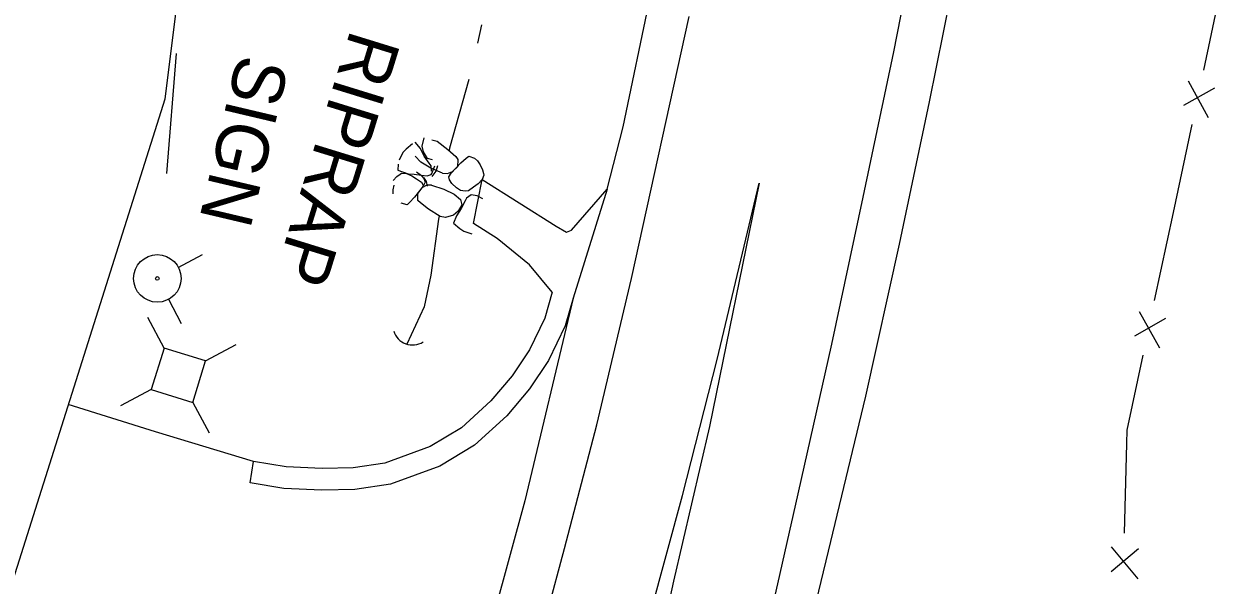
# Model space of a CAD drawing. Extents: x 589250 to 1188077, y 162953 to 363065.
# Drawn here: x 593723.1 to 593861, y 187491.9 to 187556.6 of the extents above; entities that cross this region are included whole.
import ezdxf

# ---------------------------------------------------------------- set-up
doc = ezdxf.new("R2010")
doc.units = 0
for name, color, linetype in [('E_DRN', 7, 'Continuous'), ('E_DRN_RipRap', 7, 'Continuous'), ('E_DRN_RipRap_Text', 7, 'Continuous'), ('E_DWY', 7, 'Continuous'), ('E_FEN_P', 7, 'Continuous'), ('E_MAP_Limits', 7, 'Continuous'), ('E_RDWY', 7, 'Continuous'), ('E_RDWY_Gravel', 7, 'Continuous'), ('E_SGN', 7, 'Continuous'), ('E_SGN_Text', 7, 'Continuous'), ('E_UTL_AG_Bold', 7, 'Continuous'), ('E_UTL_WHydrant', 7, 'Continuous'), ('E_WTR_FlowLine', 7, 'Continuous')]:
    doc.layers.add(name, color=color, linetype=linetype)

msp = doc.modelspace()

# ---------------------------------------------------------------- linework, layer by layer
at = {"layer": 'E_DRN'}
msp.add_arc((593767.85, 187521.83), 2.24, 196.4154, 302.6756, dxfattribs=at)
at = {"layer": 'E_DRN_RipRap'}
for p, q in [((593768.97, 187542.5), (593769.18, 187543.44)), ((593770.08, 187543.24), (593770.69, 187543.08)), ((593770.69, 187543.08), (593771.93, 187542.11)), ((593766.75, 187541.75), (593766.31, 187540.87)), ((593767.13, 187542.15), (593766.75, 187541.75)), ((593767.83, 187542.78), (593767.13, 187542.15)), ((593768.75, 187542.22), (593768.15, 187542.95)), ((593769.21, 187541.36), (593768.75, 187542.22)), ((593769.11, 187541.83), (593768.97, 187542.5)), ((593769.56, 187541.09), (593769.11, 187541.83)), ((593771.93, 187542.11), (593772.82, 187541.3)), ((593766.21, 187540.41), (593766.16, 187539.75)), ((593768.82, 187540.66), (593768.15, 187541.36)), ((593769.97, 187539.97), (593768.82, 187540.66)), ((593769.76, 187540.53), (593769.21, 187541.36)), ((593770.15, 187540.93), (593769.56, 187541.09)), ((593769.99, 187540.24), (593769.76, 187540.53)), ((593770.56, 187539.61), (593770.75, 187540.28)), ((593772.3, 187539.4), (593773.4, 187540.56)), ((593772.82, 187541.3), (593773.08, 187540.98)), ((593773.08, 187540.98), (593773.01, 187540.13)), ((593773.4, 187540.56), (593774.03, 187541.12)), ((593774.03, 187541.12), (593774.34, 187541.36)), ((593774.34, 187541.36), (593775, 187541.13)), ((593775, 187541.13), (593775.34, 187540.79)), ((593775.34, 187540.79), (593775.65, 187540.35)), ((593775.65, 187540.35), (593775.91, 187539.79)), ((593765.62, 187538.56), (593766.06, 187539)), ((593766.06, 187539), (593766.43, 187539.27)), ((593766.16, 187539.75), (593767.35, 187539.32)), ((593766.43, 187539.27), (593766.59, 187539.37)), ((593766.59, 187539.37), (593767.15, 187539.36)), ((593767.15, 187539.36), (593767.76, 187539.07)), ((593767.35, 187539.32), (593768.03, 187539.26)), ((593767.76, 187539.07), (593768.3, 187538.72)), ((593768.03, 187539.26), (593768.9, 187539.16)), ((593768.29, 187539.53), (593768.9, 187539.11)), ((593768.9, 187539.16), (593769.52, 187539.08)), ((593768.9, 187539.11), (593769.21, 187538.68)), ((593769.13, 187538.88), (593769.43, 187538.44)), ((593769.52, 187539.08), (593769.98, 187539.23)), ((593771.32, 187539.37), (593769.97, 187539.97)), ((593769.98, 187539.23), (593770.09, 187539.34)), ((593770.04, 187539.61), (593769.99, 187540.24)), ((593770.09, 187539.34), (593770.43, 187540.23)), ((593770.1, 187539.01), (593770.56, 187539.61)), ((593771.32, 187539.37), (593771.89, 187539.35)), ((593771.89, 187539.35), (593772.46, 187539.57)), ((593772.05, 187538.96), (593772.3, 187539.4)), ((593772.09, 187538.63), (593772.05, 187538.96)), ((593772.46, 187539.57), (593773.01, 187540.13)), ((593776.07, 187539.16), (593775.87, 187538.64)), ((593775.91, 187539.79), (593776.03, 187539.34)), ((593776.03, 187539.34), (593776.07, 187539.16)), ((593765.62, 187537.48), (593765.72, 187538.01)), ((593769.08, 187537.9), (593768.09, 187536.64)), ((593768.3, 187538.72), (593768.89, 187538.34)), ((593768.93, 187537.71), (593768.45, 187537.1)), ((593768.89, 187538.34), (593769.08, 187538)), ((593769.48, 187537.99), (593768.93, 187537.71)), ((593769.29, 187538.36), (593769.08, 187537.9)), ((593769.21, 187538.68), (593769.29, 187538.36)), ((593769.43, 187538.44), (593769.52, 187537.89)), ((593770.05, 187538.02), (593769.48, 187537.99)), ((593770.05, 187538.02), (593771.46, 187537.55)), ((593771.46, 187537.55), (593772.66, 187536.97)), ((593772.37, 187538.18), (593772.09, 187538.63)), ((593772.93, 187537.7), (593772.37, 187538.18)), ((593773.38, 187537.39), (593772.93, 187537.7)), ((593774.87, 187537.78), (593774.3, 187537.37)), ((593775.39, 187538.17), (593774.87, 187537.78)), ((593775.87, 187538.64), (593775.39, 187538.17)), ((593765.61, 187537), (593765.62, 187537.48)), ((593768.09, 187536.64), (593767.52, 187536.02)), ((593768.46, 187536.25), (593768.45, 187537.1)), ((593768.75, 187535.96), (593768.46, 187536.25)), ((593772.66, 187536.97), (593773.39, 187536.34)), ((593773.91, 187537.3), (593773.38, 187537.39)), ((593773.39, 187536.34), (593773.54, 187535.74)), ((593773.93, 187536.19), (593773.46, 187535.31)), ((593774.3, 187537.37), (593773.91, 187537.3)), ((593774.07, 187536.52), (593773.93, 187536.19)), ((593774.6, 187536.88), (593774.07, 187536.52)), ((593775.29, 187536.79), (593774.6, 187536.88)), ((593775.96, 187536.43), (593775.29, 187536.79)), ((593767.23, 187535.75), (593766.56, 187535.92)), ((593767.52, 187536.02), (593767.23, 187535.75)), ((593769.7, 187535.24), (593768.75, 187535.96)), ((593771.03, 187534.39), (593769.7, 187535.24)), ((593773.1, 187534.99), (593772.58, 187534.55)), ((593773.46, 187535.31), (593772.93, 187534.49)), ((593773.54, 187535.74), (593773.1, 187534.99)), ((593771.65, 187534.29), (593771.03, 187534.39)), ((593772.58, 187534.55), (593771.65, 187534.29)), ((593772.93, 187534.49), (593772.58, 187533.61)), ((593772.58, 187533.61), (593773.3, 187533.01)), ((593773.3, 187533.01), (593773.75, 187532.7)), ((593773.75, 187532.7), (593774.69, 187532.4))]:
    msp.add_line(p, q, dxfattribs=at)
at = {"layer": 'E_DWY'}
for p, q in [((593783.94, 187525.67), (593783.07, 187522.68)), ((593786.34, 187524.97), (593785.41, 187521.78)), ((593783.07, 187522.68), (593781.31, 187519.04)), ((593785.41, 187521.78), (593783.49, 187517.8)), ((593781.31, 187519.04), (593779.32, 187516.05)), ((593783.49, 187517.8), (593781.32, 187514.55)), ((593779.32, 187516.05), (593776.88, 187513.14)), ((593781.32, 187514.55), (593778.69, 187511.41)), ((593738.26, 187509.58), (593728.21, 187512.72)), ((593776.88, 187513.14), (593773.5, 187510.04)), ((593778.69, 187511.41), (593775, 187508.03)), ((593773.5, 187510.04), (593769.9, 187507.9)), ((593749.56, 187506.18), (593738.26, 187509.58)), ((593769.9, 187507.9), (593764.68, 187505.98)), ((593775, 187508.03), (593770.98, 187505.63)), ((593749.14, 187503.72), (593749.56, 187506.18)), ((593753.32, 187505.56), (593749.56, 187506.18)), ((593764.68, 187505.98), (593761.01, 187505.43)), ((593757.44, 187505.36), (593753.32, 187505.56)), ((593761.01, 187505.43), (593757.44, 187505.36)), ((593770.98, 187505.63), (593765.31, 187503.55)), ((593753.05, 187503.07), (593749.14, 187503.72)), ((593757.41, 187502.86), (593753.05, 187503.07)), ((593765.31, 187503.55), (593761.22, 187502.93)), ((593761.22, 187502.93), (593757.41, 187502.86))]:
    msp.add_line(p, q, dxfattribs=at)
at = {"layer": 'E_FEN_P'}
for p, q in [((593861.05, 187561.41), (593858.9, 187551.26)), ((593857.14, 187550.01), (593859.47, 187545.82)), ((593860.18, 187549.19), (593856.61, 187547.17)), ((593857.56, 187544.99), (593855.41, 187534.85)), ((593855.41, 187534.85), (593853.25, 187524.71)), ((593854.54, 187522.63), (593850.97, 187520.61)), ((593851.5, 187523.45), (593853.83, 187519.26)), ((593851.92, 187518.43), (593850.08, 187509.76)), ((593850.08, 187509.76), (593850.04, 187508.25)), ((593850.04, 187508.25), (593849.79, 187497.89)), ((593848.3, 187496.33), (593851.36, 187492.65)), ((593851.44, 187496.09), (593848.3, 187493.45))]:
    msp.add_line(p, q, dxfattribs=at)
at = {"layer": 'E_MAP_Limits'}
for p, q in [((593750.05, 187633.96), (593739.33, 187547.9)), ((593739.33, 187547.9), (593651.35, 187269.5))]:
    msp.add_line(p, q, dxfattribs=at)
at = {"layer": 'E_RDWY'}
for p, q in [((593823.26, 187553.35), (593826.63, 187570.66)), ((593793.06, 187527.25), (593799.69, 187557.45)), ((593819.73, 187536.61), (593823.26, 187553.35)), ((593774.87, 187533.58), (593775.87, 187538.64)), ((593775.87, 187538.64), (593784.38, 187533.28)), ((593786.17, 187532.82), (593790.25, 187537.56)), ((593807.76, 187538.23), (593802.06, 187510.19)), ((593802.93, 187517.92), (593807.76, 187538.23)), ((593816.11, 187519.67), (593819.73, 187536.61)), ((593777.59, 187531.87), (593774.87, 187533.58)), ((593784.38, 187533.28), (593785.57, 187532.59)), ((593785.57, 187532.59), (593786.17, 187532.82)), ((593781.31, 187528.81), (593777.59, 187531.87)), ((593783.94, 187525.67), (593781.31, 187528.81)), ((593789.06, 187510.39), (593793.06, 187527.25)), ((593812.26, 187502.42), (593816.11, 187519.67)), ((593798.95, 187502.24), (593802.93, 187517.92)), ((593785.36, 187496.14), (593789.06, 187510.39)), ((593802.06, 187510.19), (593797.89, 187492.38)), ((593793.38, 187481.91), (593798.95, 187502.24)), ((593808.8, 187487.12), (593812.26, 187502.42)), ((593781.24, 187481.02), (593785.36, 187496.14)), ((593797.89, 187492.38), (593792.93, 187470))]:
    msp.add_line(p, q, dxfattribs=at)
at = {"layer": 'E_RDWY_Gravel'}
for p, q in [((593827.38, 187547.62), (593831.64, 187569.06)), ((593792.09, 187544.74), (593795.24, 187559.76)), ((593823.91, 187531.21), (593827.38, 187547.62)), ((593790.25, 187537.56), (593792.09, 187544.74)), ((593790.25, 187537.56), (593786.34, 187524.97)), ((593820.05, 187513.71), (593823.91, 187531.21)), ((593786.34, 187524.97), (593780.77, 187501.64)), ((593815.75, 187495.82), (593820.05, 187513.71)), ((593780.77, 187501.64), (593774.76, 187479.53)), ((593811.49, 187478.48), (593815.75, 187495.82))]:
    msp.add_line(p, q, dxfattribs=at)
at = {"layer": 'E_SGN'}
msp.add_line((593739.55, 187539.33), (593740.68, 187553.18), dxfattribs=at)
at = {"layer": 'E_UTL_AG_Bold'}
for p, q in [((593739.24, 187519.24), (593737.38, 187522.77)), ((593744.02, 187517.76), (593747.56, 187519.63)), ((593739.24, 187519.24), (593737.77, 187514.46)), ((593744.02, 187517.76), (593739.24, 187519.24)), ((593742.55, 187512.98), (593744.02, 187517.76)), ((593737.77, 187514.46), (593734.23, 187512.59)), ((593737.77, 187514.46), (593742.55, 187512.98)), ((593742.55, 187512.98), (593744.42, 187509.45))]:
    msp.add_line(p, q, dxfattribs=at)
at = {"layer": 'E_UTL_WHydrant'}
for p, q in [((593740.87, 187528.53), (593743.67, 187530.01)), ((593739.74, 187524.86), (593741.22, 187522.06))]:
    msp.add_line(p, q, dxfattribs=at)
for radius in [2.74, 0.21]:
    msp.add_circle((593738.47, 187527.26), radius, dxfattribs=at)
at = {"layer": 'E_WTR_FlowLine'}
for p, q in [((593775.81, 187556.49), (593775.33, 187554.38)), ((593774.32, 187550.17), (593772.1, 187542.26)), ((593772.1, 187542.26), (593772.06, 187542.01)), ((593770.83, 187534.09), (593769.96, 187527.62)), ((593770.9, 187534.48), (593770.83, 187534.09)), ((593769.96, 187527.62), (593769.18, 187523.99)), ((593769.18, 187523.99), (593767.18, 187519.69))]:
    msp.add_line(p, q, dxfattribs=at)

# ---------------------------------------------------------------- texts
at = {"layer": 'E_DRN_RipRap_Text'}
msp.add_text('RIPRAP', height=6, rotation=252.8483, dxfattribs=at).set_placement((593760.77, 187556.1))
at = {"layer": 'E_SGN_Text'}
msp.add_text('SIGN', height=6, rotation=256.7088, dxfattribs=at).set_placement((593747.81, 187553.27))

doc.saveas('drawing.dxf')
